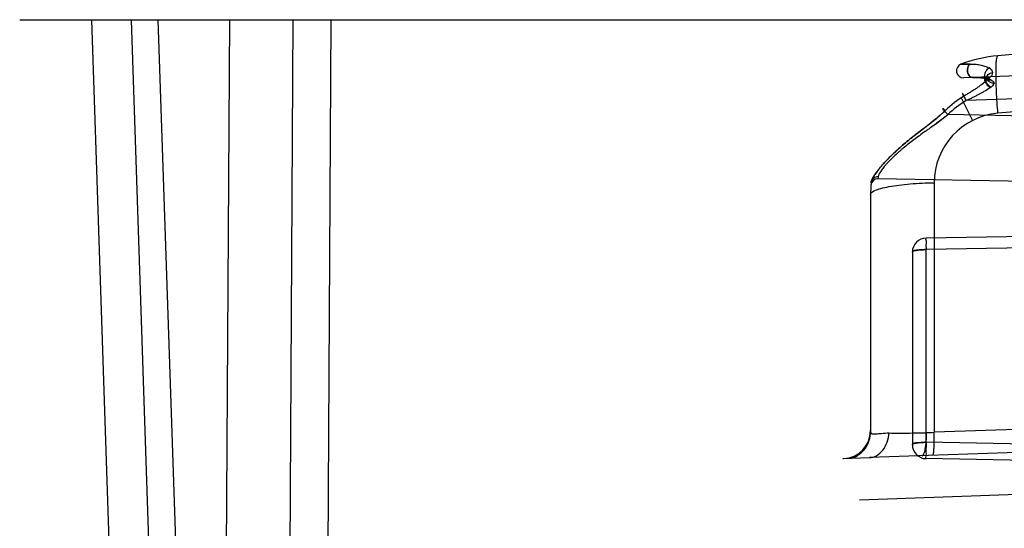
# Model space of a CAD drawing. Header units: millimetres. Extents: x 0 to 297, y 0 to 210.
# Tile 287 of 455: x 142.285 to 142.849, y 160.918 to 161.21. Entities that reach past the tile are written whole.
import ezdxf

# ---------------------------------------------------------------- set-up
doc = ezdxf.new("R2010")
doc.units = ezdxf.units.MM
doc.header["$LTSCALE"] = 16.335
doc.layers.add('INTFCLR_144815', color=7, linetype='CONTINUOUS')
doc.layers.add('INTFCLR_72935', color=7, linetype='CONTINUOUS')

msp = doc.modelspace()

# ---------------------------------------------------------------- linework, layer by layer
at = {"layer": 'INTFCLR_144815', "color": 6, "linetype": 'Continuous'}
msp.add_line((142.284579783, 161.2100770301), (143.7803231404, 161.2100770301), dxfattribs=at)
at = {"layer": 'INTFCLR_144815', "color": 9, "linetype": 'Continuous'}
for p, q in [((142.3466064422, 160.5859360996), (142.3260062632, 161.2100770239)), ((142.3694710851, 160.5869578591), (142.3487465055, 161.210077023)), ((142.363890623, 161.2100770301), (142.3847472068, 160.5861816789)), ((142.3639004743, 161.2100770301), (142.3847291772, 160.587019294)), ((142.4011886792, 160.5861816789), (142.4051976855, 161.2100770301)), ((142.4011941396, 160.587019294), (142.4051978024, 161.2100770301)), ((142.4413115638, 161.2100770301), (142.4377892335, 160.5870192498)), ((142.4629796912, 161.2100770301), (142.4597478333, 160.587228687))]:
    msp.add_line(p, q, dxfattribs=at)
at = {"layer": 'INTFCLR_72935', "color": 9, "linetype": 'Continuous'}
for p, q in [((143.076579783, 161.2095526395), (142.8456073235, 161.1893451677)), ((142.8244600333, 161.1845447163), (142.8297200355, 161.1846414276)), ((142.8244600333, 161.1845447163), (142.8297200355, 161.1846414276)), ((142.8297200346, 161.1846414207), (142.8244601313, 161.1845444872)), ((142.8297200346, 161.1846414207), (142.8244601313, 161.1845444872)), ((143.076579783, 161.1855526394), (142.8260056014, 161.1768023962)), ((143.076579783, 161.1723390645), (142.8274749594, 161.1636401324)), ((143.076579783, 161.1766243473), (142.8456073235, 161.1564168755)), ((142.8245651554, 161.1652532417), (142.8310957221, 161.1522913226)), ((142.8098653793, 161.1501907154), (142.8168510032, 161.1556249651)), ((143.0765797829, 161.1510913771), (142.8168510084, 161.1556249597)), ((142.7769701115, 161.1200205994), (142.7768233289, 161.1187849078)), ((143.0765797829, 161.1135526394), (142.7768233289, 161.1187849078)), ((142.8090935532, 161.1165690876), (142.8090935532, 160.9734050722)), ((142.772579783, 161.1096495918), (142.772579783, 160.9736218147)), ((143.0765797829, 161.0895526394), (142.8044401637, 161.0848024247)), ((142.796579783, 161.0768036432), (142.796579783, 160.9662870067)), ((142.8743484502, 161.0794128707), (142.8044401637, 161.078192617)), ((142.8044401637, 160.9676759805), (142.8044401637, 161.078192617)), ((142.8987672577, 160.9765365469), (142.8090935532, 160.9734050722)), ((143.0765797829, 160.9695526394), (142.7719613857, 160.9589151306)), ((143.076579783, 160.9629257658), (142.8044401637, 160.9676759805)), ((143.076579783, 160.9535380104), (142.8044401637, 160.9582882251))]:
    msp.add_line(p, q, dxfattribs=at)
at = {"layer": 'INTFCLR_72935', "color": 7, "linetype": 'Continuous'}
msp.add_line((142.8412278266, 161.171068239), (142.8415914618, 161.1713302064), dxfattribs=at)
msp.add_line((142.8412278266, 161.171068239), (142.8415914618, 161.1713302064), dxfattribs=at)
at = {"layer": 'INTFCLR_72935', "color": 6, "linetype": 'Continuous'}
for p, q in [((142.7566791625, 160.9583814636), (142.7571381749, 160.9583974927)), ((142.7571381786, 160.958397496), (142.7619147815, 160.9585642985)), ((142.7619147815, 160.9585642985), (142.7719613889, 160.9589151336)), ((142.7662241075, 160.9347001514), (143.0765797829, 160.9455380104))]:
    msp.add_line(p, q, dxfattribs=at)
at = {"layer": 'INTFCLR_72935', "color": 9, "linetype": 'Continuous'}
for centre, radius, start, end in [((142.852579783, 161.1096495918), 0.08, 95.0000000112, 110.5788977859), ((142.8258660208, 161.1807999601), 0.004, 110.5788977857, 272.0000000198), ((142.8550345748, 161.1177154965), 0.0564645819, 120.5007754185, 134.4268767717), ((142.8551796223, 161.117490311), 0.056732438, 120.5087066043, 122.6585053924), ((142.8549617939, 161.1161583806), 0.0548638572, 120.0662323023, 133.998762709), ((142.8490935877, 161.116569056), 0.0400000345, 95.00004523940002, 179.9999547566), ((142.852579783, 161.1096495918), 0.08, 175.0732094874, 180), ((142.7767535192, 161.114785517), 0.004, 89.0000000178, 176.1251147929), ((142.804579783, 161.0768036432), 0.008, 90.9999999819, 180.0000000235), ((142.756579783, 160.9743877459), 0.016, 271.9999999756, 360), ((142.7851728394, 161.5317215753), 0.558828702, 272.001842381, 272.4533006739), ((142.804579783, 160.9662870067), 0.008, 180.0000000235, 269.0000000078), ((143.1832670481, 160.9596822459), 0.3789112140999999, 178.7911647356, 179.0012328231)]:
    msp.add_arc(centre, radius, start, end, dxfattribs=at)
for points, knots in [([(142.8456073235, 161.1564168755), (142.8452971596, 161.1606048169), (142.8449130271, 161.1667392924), (142.8446158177, 161.1745865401), (142.8445315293, 161.1796078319), (142.8445810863, 161.1832425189), (142.8447001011, 161.1855878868), (142.8448536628, 161.1872016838), (142.8450010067, 161.1883174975), (142.84536792, 161.1893242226), (142.8456073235, 161.1893451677)], [0, 0, 0, 0, 0.3801706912, 0.556406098, 0.7107188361, 0.8351556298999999, 0.8844600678, 0.9247283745, 0.978244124, 1, 1, 1, 1]), ([(142.8297200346, 161.1846414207), (142.829489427, 161.1844899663), (142.8288471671, 161.1838768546), (142.8282784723, 161.1825589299), (142.8281096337, 161.1809059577), (142.8283666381, 161.1793743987), (142.8290775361, 161.1777840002), (142.830263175, 161.176951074), (142.8309980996, 161.1769767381)], [0, 0, 0, 0, 0.0880192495, 0.2781632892, 0.4426013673, 0.6140881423, 0.7653932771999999, 1, 1, 1, 1]), ([(142.8309981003, 161.1769767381), (142.8307541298, 161.1769682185), (142.8299850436, 161.17710395), (142.8290122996, 161.1779824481), (142.8283586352, 161.1793749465), (142.8281136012, 161.1809092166), (142.8282954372, 161.1828052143), (142.8290027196, 161.1841703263), (142.8297200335, 161.1846414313)], [0, 0, 0, 0, 0.0776905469, 0.2408838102, 0.3917969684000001, 0.5628630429, 0.7268843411, 1, 1, 1, 1]), ([(142.8297200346, 161.1846414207), (142.8301833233, 161.1846509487), (142.8311108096, 161.1846459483), (142.8325013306, 161.1845646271), (142.8338887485, 161.1844115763), (142.8352682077, 161.1841829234), (142.8366335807, 161.1838805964), (142.8384163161, 161.1833722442), (142.8397113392, 161.1828489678), (142.8405260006, 161.1824164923)], [0, 0, 0, 0, 0.1248296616, 0.2497171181, 0.3750677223, 0.5006648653, 0.6262277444, 0.7515353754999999, 1, 1, 1, 1]), ([(142.8413268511, 161.1755484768), (142.841057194, 161.1754331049), (142.8402836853, 161.1752039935), (142.8386982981, 161.1756144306), (142.8379678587, 161.1774346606), (142.8381696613, 161.179216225), (142.8389093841, 161.1809799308), (142.839853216, 161.1820093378), (142.8405260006, 161.1824164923)], [0, 0, 0, 0, 0.0872542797, 0.2368749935, 0.4368075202, 0.6037078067, 0.7660556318, 1, 1, 1, 1]), ([(142.8434470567, 161.1736553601), (142.8430731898, 161.1736451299), (142.8422416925, 161.1737110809), (142.840969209, 161.1741361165), (142.8397859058, 161.175027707), (142.8391207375, 161.1764354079), (142.8395928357, 161.1787357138), (142.8415136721, 161.1796336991), (142.8427400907, 161.1797487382)], [0, 0, 0, 0, 0.1060158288, 0.2343822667, 0.3756540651, 0.5153986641, 0.6508338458, 1, 1, 1, 1]), ([(142.8404457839, 161.176206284), (142.8407288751, 161.1764749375), (142.8417073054, 161.1774554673), (142.8427447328, 161.178720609), (142.8427396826, 161.1797487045)], [0, 0, 0, 0, 0.2751553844, 1, 1, 1, 1]), ([(142.8404480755, 161.1762083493), (142.8407310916, 161.1764767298), (142.8417123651, 161.1774573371), (142.8427229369, 161.1787214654), (142.8427400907, 161.1797487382)], [0, 0, 0, 0, 0.27516577, 1, 1, 1, 1]), ([(142.8404480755, 161.1762083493), (142.8394333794, 161.1752358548), (142.8377660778, 161.1739158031), (142.835483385, 161.1722329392), (142.8337190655, 161.1710010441), (142.8319247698, 161.1697995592), (142.8301011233, 161.1686284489), (142.8282517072, 161.1674835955), (142.8270041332, 161.1667394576), (142.8263783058, 161.1663682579)], [0, 0, 0, 0, 0.2452048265, 0.3698405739, 0.4949615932, 0.6205411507, 0.7465722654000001, 0.8730540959, 1, 1, 1, 1]), ([(142.8413268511, 161.1755484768), (142.8405339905, 161.1758560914), (142.8388666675, 161.1763309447), (142.8354210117, 161.1769211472), (142.8327645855, 161.1770384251), (142.8309980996, 161.1769767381)], [0, 0, 0, 0, 0.2434256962, 0.4940639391, 1, 1, 1, 1]), ([(142.8309981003, 161.1769767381), (142.8314400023, 161.1769921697), (142.8327628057, 161.1770118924), (142.8349649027, 161.1769134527), (142.8379903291, 161.1765269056), (142.8401178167, 161.1760172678), (142.8413218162, 161.1755504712)], [0, 0, 0, 0, 0.1266139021, 0.3787558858, 0.6302353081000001, 1, 1, 1, 1]), ([(142.8412238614, 161.1710738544), (142.8409357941, 161.1712768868), (142.8403060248, 161.1717955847), (142.8393950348, 161.1727801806), (142.8386998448, 161.1738076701), (142.8382869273, 161.1747242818), (142.838079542, 161.1754671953), (142.8380702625, 161.1763602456), (142.8391885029, 161.1769313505), (142.839973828, 161.1764881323), (142.8404480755, 161.1762083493)], [0, 0, 0, 0, 0.1210186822, 0.2792244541, 0.4590447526, 0.5452398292, 0.6210888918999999, 0.7298894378, 0.8109224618, 1, 1, 1, 1]), ([(142.8412216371, 161.1710722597), (142.8414675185, 161.1712470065), (142.8423420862, 161.1719215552), (142.8434502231, 161.1728112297), (142.8434470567, 161.17365536)], [0, 0, 0, 0, 0.263270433, 1, 1, 1, 1]), ([(142.8434470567, 161.1736553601), (142.8434404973, 161.1731082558), (142.8425959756, 161.1721045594), (142.8417188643, 161.1714261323), (142.8412238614, 161.1710738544)], [0, 0, 0, 0, 0.4738395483, 1, 1, 1, 1]), ([(142.8413218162, 161.1755504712), (142.8415590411, 161.1754577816), (142.8424035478, 161.1750969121), (142.8434818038, 161.1743656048), (142.8434470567, 161.1736553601)], [0, 0, 0, 0, 0.2637131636, 1, 1, 1, 1]), ([(142.826378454, 161.1663679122), (142.8262355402, 161.1665940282), (142.8259392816, 161.1670383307), (142.825699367, 161.1674205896), (142.8252588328, 161.1679340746), (142.8254946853, 161.1671985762), (142.8258010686, 161.1666798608), (142.8263373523, 161.1656160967), (142.8269043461, 161.1646193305), (142.8272925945, 161.1639481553), (142.8274749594, 161.1636401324)], [0, 0, 0, 0, 0.1241521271, 0.227548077, 0.2746860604, 0.3211712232, 0.4559047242, 0.6424929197, 0.8338597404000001, 1, 1, 1, 1]), ([(142.8263783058, 161.1663682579), (142.8262353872, 161.1665943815), (142.8259969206, 161.1669570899), (142.8251837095, 161.1681891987), (142.8257819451, 161.1664689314), (142.8264545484, 161.1654832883), (142.8271362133, 161.1642122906), (142.8274749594, 161.1636401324)], [0, 0, 0, 0, 0.1252073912, 0.2721030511, 0.3739190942, 0.6887787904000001, 1, 1, 1, 1]), ([(142.8412238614, 161.1710738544), (142.8402091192, 161.1703524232), (142.8385940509, 161.1693641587), (142.8363797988, 161.1681155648), (142.8346559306, 161.1671888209), (142.8328995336, 161.1662795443), (142.831114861, 161.1653850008), (142.8293042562, 161.164505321), (142.8280870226, 161.1639276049), (142.8274749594, 161.1636401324)], [0, 0, 0, 0, 0.2387473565, 0.3623842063, 0.487539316, 0.6140034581, 0.7416362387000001, 0.8703322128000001, 1, 1, 1, 1]), ([(142.8155094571, 161.1580393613), (142.8149894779, 161.1575272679), (142.8139288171, 161.1565250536), (142.8117489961, 161.1545835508), (142.8089324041, 161.1522523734), (142.8060450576, 161.1500009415), (142.8037190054, 161.1482110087), (142.8013928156, 161.1464295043), (142.7985061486, 161.1442023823), (142.7950945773, 161.1415006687), (142.7917664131, 161.1387525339), (142.7890727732, 161.1364093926), (142.7869831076, 161.1345118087), (142.7849899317, 161.13263767), (142.7826385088, 161.1303189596), (142.7804350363, 161.1279745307), (142.7788100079, 161.1261290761), (142.7773688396, 161.1244046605), (142.7753827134, 161.1218134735), (142.7736157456, 161.1191116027), (142.7729202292, 161.1170403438), (142.7728753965, 161.1165202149)], [0, 0, 0, 0, 0.0364302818, 0.0728245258, 0.1456999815, 0.2188827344, 0.2555865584, 0.2922098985, 0.365141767, 0.4375819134, 0.5094312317, 0.5805734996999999, 0.6157720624, 0.6503272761, 0.717138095, 0.7805854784, 0.8108813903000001, 0.8398783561, 0.8927342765, 0.9739400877, 1, 1, 1, 1]), ([(142.7728754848, 161.1165202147), (142.7729205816, 161.1170433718), (142.7733182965, 161.1182550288), (142.7743262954, 161.1201602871), (142.7755203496, 161.1219492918), (142.7766935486, 161.1235304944), (142.7780892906, 161.1252881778), (142.7800474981, 161.1275643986), (142.7821832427, 161.1298381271), (142.7840341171, 161.1316935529), (142.7859958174, 161.1336031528), (142.7885644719, 161.13596793), (142.791775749, 161.1387634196), (142.79455413, 161.1410534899), (142.7968279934, 161.1428719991), (142.7991266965, 161.1446824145), (142.802021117, 161.1469117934), (142.8066529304, 161.1504555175), (142.8106598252, 161.1536165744), (142.8139269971, 161.1565222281), (142.8149899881, 161.157524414), (142.815509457, 161.1580393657)], [0, 0, 0, 0, 0.0262081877, 0.0625157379, 0.1076482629, 0.1333268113, 0.1607944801, 0.2196481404, 0.283134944, 0.3164431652, 0.3504481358, 0.4197688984, 0.4906705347, 0.5629253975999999, 0.599456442, 0.6359910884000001, 0.7089657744, 0.7817957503, 0.9271052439, 0.9634923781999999, 1, 1, 1, 1]), ([(142.8168510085, 161.1556249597), (142.8163387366, 161.1551883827), (142.8153059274, 161.154322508), (142.8131885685, 161.1526453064), (142.8104757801, 161.1506195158), (142.8077193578, 161.148646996), (142.8055084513, 161.147076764), (142.8033128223, 161.145516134), (142.8006024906, 161.1435699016), (142.797416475, 161.1412125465), (142.7943267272, 161.1388256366), (142.7918306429, 161.1368026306), (142.7899036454, 161.1351679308), (142.7880745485, 161.1335642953), (142.7859222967, 161.1315885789), (142.7839003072, 161.1295987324), (142.7824140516, 161.1280347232), (142.7811004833, 161.1265864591), (142.7796671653, 161.1248939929), (142.7780971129, 161.1226873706), (142.7770778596, 161.1210541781), (142.7769701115, 161.1200205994)], [0, 0, 0, 0, 0.0374235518, 0.07492829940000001, 0.1501726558, 0.225644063, 0.2633870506, 0.3009512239, 0.3754209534, 0.4489104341, 0.5213043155, 0.5924911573, 0.6275313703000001, 0.6618011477, 0.7277393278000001, 0.789943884, 0.8195032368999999, 0.8476686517, 0.8987347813, 0.9422202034, 1, 1, 1, 1]), ([(142.8168510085, 161.1556249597), (142.8165972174, 161.1558802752), (142.8160596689, 161.1564408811), (142.8152634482, 161.1572841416), (142.8145644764, 161.1581974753), (142.8140767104, 161.1586565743), (142.8138714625, 161.1593442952), (142.814487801, 161.1589226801), (142.8148769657, 161.1586060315), (142.8153029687, 161.1582296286), (142.8155094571, 161.1580393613)], [0, 0, 0, 0, 0.1634675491, 0.3513344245, 0.5332014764, 0.6616817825, 0.7037885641, 0.7620635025, 0.8725010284, 1, 1, 1, 1]), ([(142.772579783, 161.1096495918), (142.772579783, 161.1108196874), (142.775275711, 161.1122789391), (142.7787408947, 161.1134215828), (142.7834517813, 161.114475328), (142.7890706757, 161.1153180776), (142.7977521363, 161.1162041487), (142.8045122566, 161.1164994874), (142.8090935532, 161.1165690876)], [0, 0, 0, 0, 0.0925205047, 0.1855552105, 0.3114203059, 0.4650078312, 0.6377109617, 1, 1, 1, 1]), ([(142.7769701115, 161.1200205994), (142.7764877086, 161.120036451), (142.7754772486, 161.1198933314), (142.7741328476, 161.1191420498), (142.773187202, 161.1179454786), (142.7729153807, 161.1169840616), (142.7728753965, 161.1165202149)], [0, 0, 0, 0, 0.2452057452, 0.506304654, 0.7634796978, 1, 1, 1, 1]), ([(142.8044401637, 161.0848024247), (142.8039444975, 161.084793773), (142.8046387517, 161.0829780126), (142.8042502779, 161.0811947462), (142.8044233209, 161.0793253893), (142.8044401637, 161.078192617)], [0, 0, 0, 0, 0.2249752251, 0.4858736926, 1, 1, 1, 1]), ([(142.796579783, 161.0768036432), (142.796579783, 161.0773600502), (142.7981126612, 161.0775975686), (142.7995805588, 161.0779263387), (142.8012979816, 161.07808162), (142.8029473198, 161.0781728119), (142.8039510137, 161.0781911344), (142.8044401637, 161.078192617)], [0, 0, 0, 0, 0.2059828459, 0.3827457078, 0.6295913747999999, 0.8189149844, 1, 1, 1, 1]), ([(142.8044401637, 161.078192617), (142.8038933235, 161.0781909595), (142.8028911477, 161.0781660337), (142.8012172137, 161.0780926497), (142.7993621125, 161.0777748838), (142.796579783, 161.0778618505), (142.796579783, 161.0768036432)], [0, 0, 0, 0, 0.2034575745, 0.3768354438, 0.6062847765, 1, 1, 1, 1]), ([(142.7619147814, 160.9585642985), (142.7634185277, 160.9590951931), (142.7656046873, 160.9602586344), (142.7680746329, 160.9624194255), (142.7696996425, 160.9643618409), (142.7709924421, 160.9665387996), (142.7722095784, 160.9695832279), (142.7725797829, 160.9720292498), (142.772579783, 160.9736218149)], [0, 0, 0, 0, 0.2437788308, 0.3712227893, 0.5002298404, 0.6292025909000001, 0.7565491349, 1, 1, 1, 1]), ([(142.7719613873, 160.9589151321), (142.7733290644, 160.9589628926), (142.7762918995, 160.9598062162), (142.7799157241, 160.96304958), (142.7823385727, 160.9676949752), (142.7830397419, 160.9712366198), (142.7831677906, 160.9730223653)], [0, 0, 0, 0, 0.209869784, 0.453534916, 0.7254414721, 1, 1, 1, 1]), ([(142.772579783, 160.9736218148), (142.772579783, 160.9733457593), (142.7729821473, 160.9726724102), (142.7743476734, 160.9724229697), (142.7762358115, 160.9725252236), (142.7792554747, 160.9729026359), (142.7816505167, 160.9730323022), (142.7831677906, 160.9730223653)], [0, 0, 0, 0, 0.0744894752, 0.1820144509, 0.3532192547, 0.5905774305, 1, 1, 1, 1]), ([(142.7831677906, 160.9730223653), (142.7849937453, 160.9729726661), (142.7889184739, 160.9729293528), (142.7951415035, 160.9729725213), (142.8019576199, 160.9731300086), (142.8066744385, 160.9733015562), (142.8090935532, 160.9734050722)], [0, 0, 0, 0, 0.2113104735, 0.4539993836, 0.7198930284, 1, 1, 1, 1]), ([(142.8020975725, 160.9599675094), (142.8025531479, 160.9599834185), (142.8035225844, 160.961473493), (142.8040738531, 160.9641713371), (142.8046158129, 160.9683954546), (142.8046936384, 160.9715457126), (142.8046936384, 160.973233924)], [0, 0, 0, 0, 0.0986461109, 0.3139044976, 0.6346728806, 1, 1, 1, 1]), ([(142.8082574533, 160.9601826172), (142.8083598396, 160.9601861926), (142.8085574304, 160.9605684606), (142.8086956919, 160.9612325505), (142.8088680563, 160.9624497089), (142.8089894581, 160.964069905), (142.8090810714, 160.9660953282), (142.8091454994, 160.9692481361), (142.8091276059, 160.9717187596), (142.8090935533, 160.9734050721)], [0, 0, 0, 0, 0.023017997, 0.0768882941, 0.1668061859, 0.2910141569, 0.4452241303, 0.6210450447, 1, 1, 1, 1]), ([(142.8044401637, 160.9676759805), (142.8038933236, 160.967674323), (142.8028911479, 160.9676493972), (142.8012172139, 160.9675760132), (142.7993621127, 160.9672582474), (142.796579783, 160.9673452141), (142.796579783, 160.9662870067)], [0, 0, 0, 0, 0.2034575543, 0.3768354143, 0.6062847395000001, 1, 1, 1, 1]), ([(142.796579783, 160.9662870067), (142.796579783, 160.9668434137), (142.7981126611, 160.9670809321), (142.7995805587, 160.9674097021), (142.8012979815, 160.9675649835), (142.8029473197, 160.9676561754), (142.8039510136, 160.9676744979), (142.8044401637, 160.9676759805)], [0, 0, 0, 0, 0.2059828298, 0.3827456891, 0.6295913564, 0.8189149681, 1, 1, 1, 1]), ([(142.8044134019, 160.9662870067), (142.8044051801, 160.965815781), (142.8043863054, 160.9648273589), (142.8043857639, 160.9633516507), (142.8043147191, 160.9617886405), (142.8045585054, 160.9603697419), (142.8037421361, 160.958300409), (142.8044401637, 160.9582882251)], [0, 0, 0, 0, 0.1767264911, 0.3692704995, 0.5601994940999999, 0.7382146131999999, 1, 1, 1, 1])]:
    msp.add_open_spline(points, degree=3, knots=knots, dxfattribs=at)
for points in [[(142.8427400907, 161.1797487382), (142.8427594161, 161.180906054), (142.8415401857, 161.1818712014), (142.8405207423, 161.1824193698)], [(142.8427396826, 161.1797487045), (142.8427545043, 161.1809041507), (142.841542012, 161.1818660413), (142.8405260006, 161.1824164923)], [(142.8434470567, 161.17365536), (142.8434781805, 161.174602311), (142.8422089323, 161.1752026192), (142.8413268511, 161.1755484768)]]:
    msp.add_open_spline(points, degree=3, dxfattribs=at)
at = {"layer": 'INTFCLR_72935', "color": 7, "linetype": 'Continuous'}
for points, knots in [([(142.8408236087, 161.1765587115), (142.8406075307, 161.176339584), (142.8399620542, 161.1757526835), (142.8387660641, 161.1747187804), (142.8372003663, 161.1734957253), (142.8354775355, 161.1722295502), (142.8337165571, 161.1709993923), (142.8319244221, 161.1697985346), (142.8301013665, 161.1686286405), (142.8282519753, 161.1674840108), (142.8270048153, 161.1667387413), (142.826378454, 161.1663679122)], [0, 0, 0, 0, 0.0521278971, 0.1476634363, 0.2677795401, 0.3885183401, 0.5098067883, 0.6316064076, 0.7539100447, 0.8767026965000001, 1, 1, 1, 1]), ([(142.8415914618, 161.1713302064), (142.8409106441, 161.1717747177), (142.8399113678, 161.1727040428), (142.8389958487, 161.1740142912), (142.8385744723, 161.1749367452), (142.8383617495, 161.1756991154), (142.8383710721, 161.1766153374), (142.839499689, 161.177233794), (142.8403302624, 161.176827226), (142.8408236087, 161.1765587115)], [0, 0, 0, 0, 0.2749520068, 0.4530390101, 0.5387891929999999, 0.6146925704, 0.7256374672, 0.8100603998, 1, 1, 1, 1])]:
    msp.add_open_spline(points, degree=3, knots=knots, dxfattribs=at)

doc.saveas('drawing.dxf')
